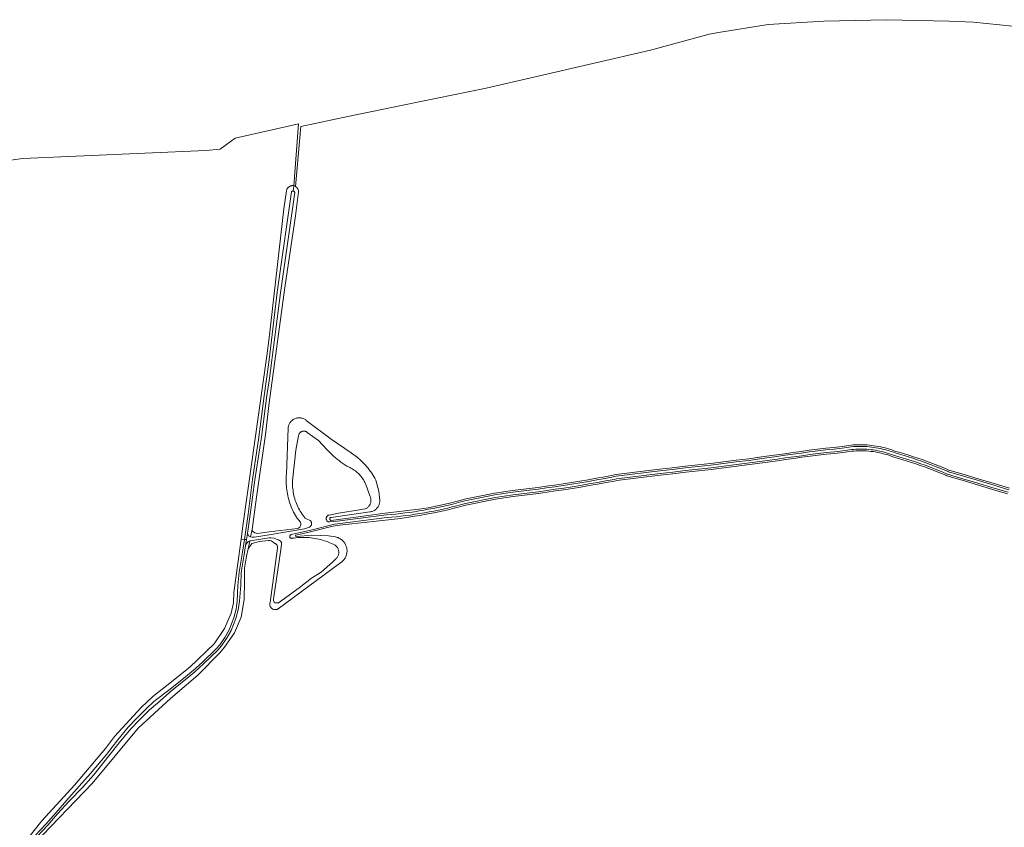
# Model space of a CAD drawing. Header units: metres. Extents: x 152610 to 160096, y 456114 to 462495.
# Tile 887 of 938: x 157925 to 158220, y 462071 to 462312. Entities that reach past the tile are written whole.
import ezdxf

# ---------------------------------------------------------------- set-up
doc = ezdxf.new("R2010")
doc.units = ezdxf.units.M
doc.header["$LTSCALE"] = 0.5
for name, color, linetype, lineweight in [('B-PV-GR-GRAS-GV', 251, 'CONTINUOUS', 13), ('B-PV-OG-TERREIN_OEVER-GV', 251, 'CONTINUOUS', 18), ('B-PV-OG-WATER_SLOOT-GV', 251, 'CONTINUOUS', 18)]:
    doc.layers.add(name, color=color, linetype=linetype, lineweight=lineweight)

msp = doc.modelspace()

# ---------------------------------------------------------------- linework, layer by layer
at = {"layer": 'B-PV-GR-GRAS-GV', "flags": 128}
for points in [[(158245.497, 462307.397), (158210.533, 462311.008), (158203.19, 462311.366), (158184.537, 462311.762), (158165.725, 462311.286), (158149.136, 462310.334), (158134.293, 462307.992), (158131.554, 462307.476), (158113.933, 462302.634), (158079.524, 462294.736), (158064.879, 462291.323), (158040.471, 462286.323), (158023.525, 462282.83), (158009.475, 462279.893), (158007.897, 462261.979), (158008.039, 462261.886), (158008.171, 462261.781), (158008.293, 462261.664), (158008.402, 462261.536), (158008.5, 462261.398), (158008.584, 462261.252), (158008.653, 462261.098), (158008.708, 462260.938), (158008.747, 462260.774), (158008.771, 462260.607), (158008.779, 462260.438), (158008.778, 462260.395), (158007.941, 462253.16), (158004.727, 462231.816), (158000, 462197.33), (157998.927, 462187.922), (157996.254, 462169.248), (157994.927, 462159.579), (157995.036, 462159.047), (157995.698, 462158.579), (157996.495, 462158.369), (158000, 462158.88), (158008.49, 462159.848), (158008.83, 462159.954), (158009.219, 462160.221), (158009.428, 462160.602), (158009.489, 462160.966), (158009.49, 462161.312), (158009.39, 462161.747), (158008.279, 462163.002), (158008.157, 462163.2), (158007.863, 462163.703), (158007.583, 462164.213), (158007.317, 462164.731), (158007.065, 462165.256), (158006.827, 462165.788), (158006.604, 462166.326), (158006.396, 462166.871), (158006.203, 462167.42), (158006.025, 462167.975), (158005.862, 462168.535), (158005.715, 462169.099), (158005.583, 462169.666), (158005.467, 462170.238), (158005.366, 462170.812), (158005.281, 462171.388), (158005.212, 462171.967), (158005.159, 462172.548), (158005.122, 462173.13), (158005.1, 462173.712), (158005.095, 462174.295), (158005.105, 462174.878), (158005.132, 462175.461), (158005.174, 462176.042), (158005.684, 462189.824), (158005.696, 462189.947), (158005.73, 462190.175), (158005.779, 462190.4), (158005.845, 462190.621), (158005.925, 462190.837), (158006.021, 462191.047), (158006.13, 462191.25), (158006.253, 462191.444), (158006.39, 462191.63), (158006.539, 462191.806), (158006.7, 462191.971), (158006.872, 462192.124), (158007.054, 462192.265), (158007.246, 462192.393), (158007.446, 462192.508), (158007.653, 462192.608), (158007.867, 462192.694), (158008.087, 462192.764), (158008.31, 462192.82), (158008.538, 462192.859), (158008.767, 462192.883), (158008.997, 462192.891), (158009.227, 462192.883), (158009.457, 462192.859), (158009.684, 462192.819), (158009.907, 462192.763), (158010.127, 462192.692), (158010.34, 462192.606), (158010.548, 462192.506), (158010.748, 462192.391), (158010.939, 462192.263), (158011.121, 462192.121), (158018.593, 462186.503), (158024.572, 462182.414), (158024.769, 462182.281), (158025.259, 462181.936), (158025.74, 462181.578), (158026.21, 462181.208), (158026.671, 462180.825), (158027.121, 462180.43), (158027.561, 462180.024), (158027.99, 462179.606), (158028.407, 462179.176), (158028.813, 462178.736), (158029.207, 462178.284), (158029.589, 462177.823), (158029.959, 462177.352), (158030.315, 462176.871), (158030.659, 462176.381), (158030.99, 462175.881), (158031.307, 462175.373), (158031.61, 462174.857), (158031.9, 462174.333), (158032.815, 462170.998), (158033.075, 462168.244), (158033.078, 462168.085), (158033.069, 462167.857), (158033.044, 462167.63), (158033.003, 462167.405), (158032.947, 462167.183), (158032.875, 462166.965), (158032.788, 462166.753), (158032.687, 462166.547), (158032.571, 462166.349), (158032.443, 462166.159), (158032.301, 462165.978), (158032.146, 462165.807), (158031.981, 462165.648), (158031.805, 462165.5), (158031.619, 462165.365), (158031.423, 462165.242), (158031.22, 462165.134), (158031.01, 462165.039), (158030.794, 462164.96), (158030.573, 462164.895), (158030.348, 462164.846), (158030.12, 462164.812), (158018.551, 462163.146), (158018.529, 462163.145), (158018.447, 462163.131), (158018.368, 462163.102), (158018.297, 462163.058), (158018.235, 462163.002), (158018.185, 462162.935), (158018.149, 462162.86), (158018.127, 462162.779), (158018.122, 462162.695), (158018.132, 462162.612), (158018.158, 462162.533), (158018.199, 462162.46), (158018.252, 462162.396), (158018.317, 462162.343), (158018.391, 462162.303), (158018.471, 462162.279), (158018.554, 462162.269), (158034.65, 462164.442), (158045.509, 462165.705), (158046.196, 462165.821), (158047.576, 462166.07), (158048.953, 462166.334), (158050.328, 462166.615), (158051.698, 462166.911), (158053.066, 462167.222), (158054.43, 462167.549), (158055.79, 462167.892), (158057.146, 462168.25), (158058.368, 462168.587), (158067.33, 462170.386), (158072.73, 462171.201), (158075.263, 462171.497), (158077.784, 462171.808), (158080.303, 462172.135), (158082.82, 462172.477), (158085.334, 462172.836), (158087.847, 462173.21), (158090.357, 462173.6), (158092.864, 462174.006), (158095.369, 462174.428), (158097.871, 462174.865), (158100.371, 462175.318), (158102.868, 462175.787), (158103.615, 462175.93), (158116.669, 462177.615), (158120.494, 462178.009), (158124.309, 462178.418), (158128.123, 462178.843), (158131.935, 462179.284), (158135.745, 462179.741), (158139.553, 462180.213), (158143.359, 462180.702), (158147.163, 462181.206), (158150.966, 462181.726), (158151.686, 462181.827), (158154.117, 462182.196), (158156.554, 462182.549), (158158.994, 462182.887), (158161.436, 462183.209), (158163.881, 462183.515), (158166.327, 462183.805), (158168.775, 462184.079), (158171.203, 462184.335), (158171.854, 462184.454), (158172.532, 462184.561), (158173.213, 462184.652), (158173.895, 462184.727), (158174.579, 462184.786), (158175.264, 462184.828), (158175.95, 462184.854), (158176.636, 462184.864), (158177.323, 462184.858), (158178.009, 462184.835), (158178.694, 462184.796), (158179.378, 462184.741), (158180.061, 462184.669), (158180.742, 462184.582), (158181.42, 462184.478), (158182.096, 462184.358), (158182.769, 462184.222), (158183.439, 462184.071), (158184.104, 462183.903), (158184.766, 462183.72), (158185.423, 462183.521), (158186.075, 462183.307), (158186.721, 462183.077), (158187.248, 462182.876), (158188.558, 462182.51), (158189.889, 462182.12), (158191.215, 462181.716), (158192.536, 462181.296), (158193.852, 462180.86), (158195.163, 462180.41), (158196.469, 462179.944), (158197.769, 462179.464), (158199.064, 462178.968), (158200.353, 462178.457), (158201.635, 462177.931), (158202.911, 462177.391), (158203.166, 462177.281), (158207.66, 462175.965), (158212.18, 462174.625), (158216.696, 462173.27), (158221.206, 462171.899)], [(157927.499, 462066.795), (157932.125, 462072.591), (157941.809, 462083.226), (157951.124, 462094.201), (157953.773, 462097.753), (157961.732, 462106.448), (157965.221, 462109.655), (157969.435, 462113.002), (157976.333, 462118.421), (157983.628, 462125.436), (157986.679, 462130.006), (157988.65, 462134.529), (157989.403, 462137.686), (157989.464, 462140.778), (157991.613, 462156.669), (157992.251, 462161.382), (157999.372, 462211.4), (158000, 462216.822), (158004.458, 462255.313), (158005.226, 462260.638), (158005.252, 462260.804), (158005.295, 462260.968), (158005.352, 462261.126), (158005.424, 462261.279), (158005.511, 462261.424), (158005.61, 462261.56), (158005.722, 462261.686), (158005.846, 462261.801), (158005.98, 462261.904), (158006.123, 462261.994), (158006.274, 462262.07), (158006.431, 462262.131), (158006.593, 462262.177), (158006.76, 462262.207), (158006.928, 462262.222), (158007.097, 462262.22), (158007.264, 462262.203), (158007.406, 462262.174), (158008.838, 462280.661), (158007.51, 462280.407), (158000, 462278.705), (157989.858, 462276.406), (157988.745, 462275.574), (157985.422, 462273.091), (157981.068, 462272.756), (157926.374, 462270.3), (157879.605, 462263.938)], [(158220.681, 462170.177), (158216.175, 462171.547), (158211.666, 462172.9), (158207.152, 462174.238), (158202.554, 462175.584), (158202.203, 462175.736), (158200.943, 462176.27), (158199.68, 462176.787), (158198.41, 462177.29), (158197.135, 462177.779), (158195.855, 462178.252), (158194.569, 462178.711), (158193.277, 462179.155), (158191.981, 462179.583), (158190.68, 462179.997), (158189.374, 462180.396), (158188.063, 462180.779), (158186.684, 462181.165), (158186.1, 462181.387), (158185.492, 462181.603), (158184.881, 462181.804), (158184.265, 462181.991), (158183.644, 462182.163), (158183.02, 462182.32), (158182.392, 462182.462), (158181.761, 462182.589), (158181.127, 462182.702), (158180.491, 462182.799), (158179.853, 462182.881), (158179.212, 462182.948), (158178.571, 462183), (158177.928, 462183.036), (158177.285, 462183.058), (158176.641, 462183.064), (158175.997, 462183.054), (158175.354, 462183.03), (158174.712, 462182.99), (158174.07, 462182.935), (158173.43, 462182.865), (158172.792, 462182.78), (158172.156, 462182.679), (158171.46, 462182.552), (158168.969, 462182.29), (158166.533, 462182.017), (158164.098, 462181.728), (158161.666, 462181.424), (158159.235, 462181.103), (158156.807, 462180.767), (158154.381, 462180.415), (158151.945, 462180.045), (158151.212, 462179.943), (158147.404, 462179.422), (158143.592, 462178.917), (158139.779, 462178.427), (158135.963, 462177.954), (158132.145, 462177.496), (158128.326, 462177.055), (158124.505, 462176.629), (158120.682, 462176.219), (158116.877, 462175.827), (158103.9, 462174.152), (158103.204, 462174.019), (158100.697, 462173.548), (158098.187, 462173.093), (158095.674, 462172.653), (158093.157, 462172.23), (158090.639, 462171.822), (158088.118, 462171.43), (158085.594, 462171.054), (158083.068, 462170.694), (158080.54, 462170.35), (158078.01, 462170.022), (158075.477, 462169.71), (158072.969, 462169.416), (158067.641, 462168.612), (158058.784, 462166.834), (158057.615, 462166.512), (158056.239, 462166.149), (158054.859, 462165.801), (158053.476, 462165.47), (158052.088, 462165.153), (158050.698, 462164.853), (158049.303, 462164.569), (158047.906, 462164.3), (158046.506, 462164.047), (158045.432, 462163.866), (158039.307, 462162.795), (158021.155, 462160.837), (158019.092, 462160.533), (158012.428, 462158.859), (158007.966, 462157.858), (158007.864, 462157.721), (158007.864, 462157.566), (158008.072, 462157.447), (158012.795, 462157.85), (158017.778, 462157.681), (158019.864, 462157.354), (158019.875, 462157.351), (158020.13, 462157.291), (158020.38, 462157.214), (158020.625, 462157.123), (158020.864, 462157.017), (158021.097, 462156.897), (158021.321, 462156.762), (158021.537, 462156.615), (158021.743, 462156.454), (158021.939, 462156.281), (158022.124, 462156.096), (158022.298, 462155.9), (158022.459, 462155.694), (158022.608, 462155.479), (158022.743, 462155.255), (158022.864, 462155.023), (158022.97, 462154.784), (158023.062, 462154.539), (158023.139, 462154.289), (158023.2, 462154.035), (158023.245, 462153.777), (158023.275, 462153.517), (158023.289, 462153.256), (158023.287, 462152.995), (158023.269, 462152.734), (158023.234, 462152.474), (158023.185, 462152.218), (158023.119, 462151.964), (158023.038, 462151.716), (158022.942, 462151.472), (158022.832, 462151.235), (158022.707, 462151.006), (158022.568, 462150.784), (158022.416, 462150.571), (158022.251, 462150.368), (158022.075, 462150.175), (158021.886, 462149.994), (158021.687, 462149.824), (158021.478, 462149.666), (158021.26, 462149.522), (158021.033, 462149.392), (158002.759, 462135.911), (158002.663, 462135.851), (158002.52, 462135.777), (158002.37, 462135.718), (158002.215, 462135.674), (158002.057, 462135.646), (158001.897, 462135.633), (158001.736, 462135.637), (158001.576, 462135.656), (158001.419, 462135.691), (158001.267, 462135.742), (158001.12, 462135.807), (158000.98, 462135.887), (158000.849, 462135.98), (158000.728, 462136.085), (158000.618, 462136.203), (158000.52, 462136.33), (158000.436, 462136.467), (158000.365, 462136.611), (158000.309, 462136.762), (158000.269, 462136.917), (158000.244, 462137.076), (158000.234, 462137.236), (158000.241, 462137.397), (158000.264, 462137.556), (158000.302, 462137.712), (158002.483, 462153.981), (158002.487, 462154.001), (158002.511, 462154.139), (158002.518, 462154.278), (158002.51, 462154.418), (158002.486, 462154.555), (158002.446, 462154.689), (158002.391, 462154.818), (158002.322, 462154.939), (158002.239, 462155.052), (158002.144, 462155.155), (158002.038, 462155.246), (158001.923, 462155.324), (158001.799, 462155.389), (158001.734, 462155.414), (158001.205, 462155.787), (158000.584, 462156.193), (158000.214, 462156.301), (158000, 462156.311), (157999.875, 462156.295), (157997.187, 462155.945), (157994.871, 462155.339), (157993.751, 462153.764), (157993.288, 462151.628), (157992.653, 462147.969), (157992.623, 462144.249), (157992.585, 462138.66), (157991.626, 462133.378), (157989.639, 462128.748), (157986.667, 462124.424), (157985.29, 462122.769), (157978.685, 462116.09), (157970.528, 462109.064), (157960.859, 462100.229), (157947.174, 462083.737), (157929.922, 462065.829)]]:
    msp.add_lwpolyline(points, dxfattribs=at)
at = {"layer": 'B-PV-OG-TERREIN_OEVER-GV', "flags": 128}
for points in [[(158007.097, 462262.22), (158006.928, 462262.222), (158006.76, 462262.207), (158006.593, 462262.177), (158006.431, 462262.131), (158006.274, 462262.07), (158006.123, 462261.994), (158005.98, 462261.904), (158005.846, 462261.801), (158005.722, 462261.686), (158005.61, 462261.56), (158005.511, 462261.424), (158005.424, 462261.279), (158005.352, 462261.126), (158005.295, 462260.968), (158005.252, 462260.804), (158005.226, 462260.638), (158004.458, 462255.313), (158000, 462216.822), (157999.372, 462211.4), (157992.251, 462161.382), (157991.613, 462156.669), (157992.65, 462156.603), (157993.736, 462164.105), (157995.061, 462174.45), (157996.99, 462187.083), (157998.55, 462199.485), (157999.656, 462207.296), (158000, 462210.197), (158002.452, 462230.445), (158006.668, 462260.389), (158006.7, 462260.432), (158006.767, 462260.498), (158006.843, 462260.552), (158006.928, 462260.593), (158007.019, 462260.619), (158007.112, 462260.628), (158007.206, 462260.622), (158007.247, 462260.613), (158007.406, 462262.174), (158007.264, 462262.203)], [(158007.43, 462262.169), (158007.406, 462262.174), (158007.247, 462260.613), (158007.298, 462260.6), (158007.384, 462260.563), (158007.463, 462260.512), (158007.532, 462260.448), (158007.59, 462260.374), (158007.633, 462260.291), (158007.663, 462260.201), (158003.447, 462230.257), (158000, 462203.971), (157999.334, 462199.604), (157997.729, 462187.154), (157995.777, 462174.399), (157994.33, 462164.024), (157993.506, 462158.328), (157993.813, 462157.696), (157994.288, 462157.439), (157994.493, 462157.399), (157994.927, 462159.579), (157996.254, 462169.248), (157998.927, 462187.922), (158000, 462197.33), (158004.727, 462231.816), (158007.941, 462253.16), (158008.778, 462260.395), (158008.779, 462260.438), (158008.771, 462260.607), (158008.747, 462260.774), (158008.708, 462260.938), (158008.653, 462261.098), (158008.584, 462261.252), (158008.5, 462261.398), (158008.402, 462261.536), (158008.293, 462261.664), (158008.171, 462261.781), (158008.039, 462261.886), (158007.897, 462261.979), (158007.748, 462262.057), (158007.591, 462262.121)]]:
    msp.add_lwpolyline(points, close=True, dxfattribs=at)
for points in [[(158221.206, 462171.899), (158216.696, 462173.27), (158212.18, 462174.625), (158207.66, 462175.965), (158203.166, 462177.281), (158202.911, 462177.391), (158201.635, 462177.931), (158200.353, 462178.457), (158199.064, 462178.968), (158197.769, 462179.464), (158196.469, 462179.944), (158195.163, 462180.41), (158193.852, 462180.86), (158192.536, 462181.296), (158191.215, 462181.716), (158189.889, 462182.12), (158188.558, 462182.51), (158187.248, 462182.876), (158186.721, 462183.077), (158186.075, 462183.307), (158185.423, 462183.521), (158184.766, 462183.72), (158184.104, 462183.903), (158183.439, 462184.071), (158182.769, 462184.222), (158182.096, 462184.358), (158181.42, 462184.478), (158180.742, 462184.582), (158180.061, 462184.669), (158179.378, 462184.741), (158178.694, 462184.796), (158178.009, 462184.835), (158177.323, 462184.858), (158176.636, 462184.864), (158175.95, 462184.854), (158175.264, 462184.828), (158174.579, 462184.786), (158173.895, 462184.727), (158173.213, 462184.652), (158172.532, 462184.561), (158171.854, 462184.454), (158171.203, 462184.335), (158168.775, 462184.079), (158166.327, 462183.805), (158163.881, 462183.515), (158161.436, 462183.209), (158158.994, 462182.887), (158156.554, 462182.549), (158154.117, 462182.196), (158151.686, 462181.827), (158150.966, 462181.726), (158147.163, 462181.206), (158143.359, 462180.702), (158139.553, 462180.213), (158135.745, 462179.741), (158131.935, 462179.284), (158128.123, 462178.843), (158124.309, 462178.418), (158120.494, 462178.009), (158116.669, 462177.615), (158103.615, 462175.93), (158102.868, 462175.787), (158100.371, 462175.318), (158097.871, 462174.865), (158095.369, 462174.428), (158092.864, 462174.006), (158090.357, 462173.6), (158087.847, 462173.21), (158085.334, 462172.836), (158082.82, 462172.477), (158080.303, 462172.135), (158077.784, 462171.808), (158075.263, 462171.497), (158072.73, 462171.201), (158067.33, 462170.386), (158058.368, 462168.587), (158057.146, 462168.25), (158055.79, 462167.892), (158054.43, 462167.549), (158053.066, 462167.222), (158051.698, 462166.911), (158050.328, 462166.615), (158048.953, 462166.334), (158047.576, 462166.07), (158046.196, 462165.821), (158045.509, 462165.705), (158034.65, 462164.442), (158018.554, 462162.269), (158018.471, 462162.279), (158018.391, 462162.303), (158018.317, 462162.343), (158018.252, 462162.396), (158018.199, 462162.46), (158018.158, 462162.533), (158018.132, 462162.612), (158018.122, 462162.695), (158018.127, 462162.779), (158018.149, 462162.86), (158018.185, 462162.935), (158018.235, 462163.002), (158018.297, 462163.058), (158018.368, 462163.102), (158018.447, 462163.131), (158018.529, 462163.145), (158018.551, 462163.146), (158030.12, 462164.812), (158030.348, 462164.846), (158030.573, 462164.895), (158030.794, 462164.96), (158031.01, 462165.039), (158031.22, 462165.134), (158031.423, 462165.242), (158031.619, 462165.365), (158031.805, 462165.5), (158031.981, 462165.648), (158032.146, 462165.807), (158032.301, 462165.978), (158032.443, 462166.159), (158032.571, 462166.349), (158032.687, 462166.547), (158032.788, 462166.753), (158032.875, 462166.965), (158032.947, 462167.183), (158033.003, 462167.405), (158033.044, 462167.63), (158033.069, 462167.857), (158033.078, 462168.085), (158033.075, 462168.244), (158032.815, 462170.998), (158031.9, 462174.333), (158031.61, 462174.857), (158031.307, 462175.373), (158030.99, 462175.881), (158030.659, 462176.381), (158030.315, 462176.871), (158029.959, 462177.352), (158029.589, 462177.823), (158029.207, 462178.284), (158028.813, 462178.736), (158028.407, 462179.176), (158027.99, 462179.606), (158027.561, 462180.024), (158027.121, 462180.43), (158026.671, 462180.825), (158026.21, 462181.208), (158025.74, 462181.578), (158025.259, 462181.936), (158024.769, 462182.281), (158024.572, 462182.414), (158018.593, 462186.503), (158011.121, 462192.121), (158010.939, 462192.263), (158010.748, 462192.391), (158010.548, 462192.506), (158010.34, 462192.606), (158010.127, 462192.692), (158009.907, 462192.763), (158009.684, 462192.819), (158009.457, 462192.859), (158009.227, 462192.883), (158008.997, 462192.891), (158008.767, 462192.883), (158008.538, 462192.859), (158008.31, 462192.82), (158008.087, 462192.764), (158007.867, 462192.694), (158007.653, 462192.608), (158007.446, 462192.508), (158007.246, 462192.393), (158007.054, 462192.265), (158006.872, 462192.124), (158006.7, 462191.971), (158006.539, 462191.806), (158006.39, 462191.63), (158006.253, 462191.444), (158006.13, 462191.25), (158006.021, 462191.047), (158005.925, 462190.837), (158005.845, 462190.621), (158005.779, 462190.4), (158005.73, 462190.175), (158005.696, 462189.947), (158005.684, 462189.824), (158005.174, 462176.042), (158005.132, 462175.461), (158005.105, 462174.878), (158005.095, 462174.295), (158005.1, 462173.712), (158005.122, 462173.13), (158005.159, 462172.548), (158005.212, 462171.967), (158005.281, 462171.388), (158005.366, 462170.812), (158005.467, 462170.238), (158005.583, 462169.666), (158005.715, 462169.099), (158005.862, 462168.535), (158006.025, 462167.975), (158006.203, 462167.42), (158006.396, 462166.871), (158006.604, 462166.326), (158006.827, 462165.788), (158007.065, 462165.256), (158007.317, 462164.731), (158007.583, 462164.213), (158007.863, 462163.703), (158008.157, 462163.2), (158008.279, 462163.002), (158009.39, 462161.747), (158009.49, 462161.312), (158009.489, 462160.966), (158009.428, 462160.602), (158009.219, 462160.221), (158008.83, 462159.954), (158008.49, 462159.848), (158000, 462158.88), (157996.495, 462158.369), (157995.698, 462158.579), (157995.036, 462159.047), (157994.927, 462159.579), (157994.493, 462157.399), (157994.985, 462157.303), (157995.649, 462157.3), (158000, 462157.981), (158010.547, 462159.706), (158012.089, 462160.256), (158012.206, 462160.326), (158012.314, 462160.41), (158012.411, 462160.505), (158012.497, 462160.612), (158012.569, 462160.727), (158012.628, 462160.851), (158012.672, 462160.98), (158012.7, 462161.114), (158012.712, 462161.25), (158012.709, 462161.386), (158012.689, 462161.521), (158012.654, 462161.653), (158012.604, 462161.78), (158012.539, 462161.9), (158012.46, 462162.012), (158012.369, 462162.114), (158012.267, 462162.204), (158012.251, 462162.216), (158011.382, 462162.674), (158010.794, 462162.948), (158010.473, 462163.344), (158010.165, 462163.75), (158009.869, 462164.166), (158009.587, 462164.59), (158009.318, 462165.023), (158009.063, 462165.465), (158008.822, 462165.914), (158008.596, 462166.371), (158008.383, 462166.834), (158008.186, 462167.304), (158008.003, 462167.78), (158007.835, 462168.261), (158007.682, 462168.747), (158007.545, 462169.238), (158007.423, 462169.733), (158007.317, 462170.232), (158007.226, 462170.734), (158007.152, 462171.238), (158007.093, 462171.744), (158007.05, 462172.252), (158007.023, 462172.761), (158007.012, 462173.271), (158007.016, 462173.781), (158007.037, 462174.29), (158007.074, 462174.798), (158007.091, 462174.978), (158008.046, 462183.284), (158008.789, 462187.503), (158008.813, 462187.661), (158008.853, 462187.814), (158008.907, 462187.964), (158008.977, 462188.106), (158009.061, 462188.242), (158009.157, 462188.368), (158009.266, 462188.483), (158009.386, 462188.587), (158009.516, 462188.679), (158009.654, 462188.757), (158009.8, 462188.821), (158009.951, 462188.87), (158010.106, 462188.903), (158010.264, 462188.921), (158010.423, 462188.922), (158010.581, 462188.908), (158010.737, 462188.878), (158010.889, 462188.832), (158011.036, 462188.771), (158011.176, 462188.696), (158011.308, 462188.607), (158011.412, 462188.522), (158014.808, 462186.088), (158017.225, 462183.418), (158017.72, 462182.911), (158018.226, 462182.414), (158018.744, 462181.929), (158019.272, 462181.456), (158019.81, 462180.995), (158020.359, 462180.547), (158020.918, 462180.111), (158021.487, 462179.687), (158022.065, 462179.277), (158022.652, 462178.879), (158023.248, 462178.495), (158023.372, 462178.417), (158023.741, 462178.262), (158024.104, 462178.092), (158024.459, 462177.908), (158024.807, 462177.71), (158025.146, 462177.498), (158025.477, 462177.273), (158025.799, 462177.034), (158026.111, 462176.783), (158026.412, 462176.52), (158026.703, 462176.245), (158026.982, 462175.958), (158027.25, 462175.661), (158027.506, 462175.352), (158027.749, 462175.035), (158027.979, 462174.707), (158028.196, 462174.371), (158028.4, 462174.026), (158028.589, 462173.674), (158028.764, 462173.314), (158028.77, 462173.302), (158030.08, 462169.631), (158030.179, 462169.446), (158030.262, 462169.253), (158030.332, 462169.056), (158030.385, 462168.853), (158030.424, 462168.647), (158030.446, 462168.438), (158030.453, 462168.229), (158030.443, 462168.02), (158030.417, 462167.812), (158030.376, 462167.606), (158030.319, 462167.404), (158030.247, 462167.207), (158030.16, 462167.017), (158030.059, 462166.833), (158029.944, 462166.658), (158029.817, 462166.492), (158029.676, 462166.336), (158029.525, 462166.191), (158029.363, 462166.058), (158029.191, 462165.938), (158029.01, 462165.832), (158028.822, 462165.74), (158028.692, 462165.686), (158027.068, 462165.452), (158020.761, 462164.479), (158017.953, 462163.854), (158017.828, 462163.829), (158017.706, 462163.788), (158017.591, 462163.733), (158017.483, 462163.663), (158017.385, 462163.581), (158017.297, 462163.487), (158017.222, 462163.383), (158017.161, 462163.27), (158017.114, 462163.151), (158017.082, 462163.027), (158017.066, 462162.899), (158017.066, 462162.771), (158017.082, 462162.644), (158017.114, 462162.519), (158017.161, 462162.4), (158017.222, 462162.287), (158017.297, 462162.183), (158017.384, 462162.089), (158017.483, 462162.007), (158017.59, 462161.937), (158017.706, 462161.882), (158017.827, 462161.841), (158017.953, 462161.815), (158018.081, 462161.806), (158018.186, 462161.81), (158020.351, 462162.064), (158035.112, 462163.897), (158036.515, 462164.02), (158037.916, 462164.159), (158039.316, 462164.314), (158040.714, 462164.485), (158042.109, 462164.672), (158043.503, 462164.875), (158044.894, 462165.094), (158046.282, 462165.328), (158047.668, 462165.578), (158049.051, 462165.844), (158050.43, 462166.125), (158051.807, 462166.423), (158053.18, 462166.735), (158054.549, 462167.064), (158055.915, 462167.408), (158057.276, 462167.767), (158058.483, 462168.1), (158067.416, 462169.893), (158072.796, 462170.705), (158075.322, 462171), (158077.846, 462171.312), (158080.369, 462171.639), (158082.889, 462171.982), (158085.406, 462172.341), (158087.922, 462172.716), (158090.435, 462173.106), (158092.946, 462173.513), (158095.454, 462173.935), (158097.959, 462174.373), (158100.462, 462174.826), (158102.961, 462175.296), (158103.694, 462175.437), (158116.727, 462177.119), (158120.546, 462177.512), (158124.363, 462177.921), (158128.179, 462178.346), (158131.993, 462178.788), (158135.806, 462179.245), (158139.616, 462179.717), (158143.424, 462180.206), (158147.23, 462180.711), (158151.034, 462181.231), (158151.758, 462181.332), (158154.19, 462181.701), (158156.624, 462182.054), (158159.061, 462182.391), (158161.5, 462182.713), (158163.941, 462183.019), (158166.384, 462183.308), (158168.829, 462183.582), (158171.275, 462183.84), (158171.938, 462183.961), (158172.605, 462184.066), (158173.273, 462184.156), (158173.944, 462184.229), (158174.616, 462184.287), (158175.289, 462184.328), (158175.963, 462184.354), (158176.638, 462184.364), (158177.312, 462184.358), (158177.986, 462184.335), (158178.66, 462184.297), (158179.332, 462184.243), (158180.003, 462184.172), (158180.672, 462184.087), (158181.339, 462183.984), (158182.003, 462183.867), (158182.665, 462183.733), (158183.322, 462183.584), (158183.977, 462183.42), (158184.627, 462183.24), (158185.272, 462183.044), (158185.913, 462182.833), (158186.549, 462182.608), (158187.092, 462182.401), (158188.421, 462182.029), (158189.746, 462181.641), (158191.066, 462181.238), (158192.382, 462180.82), (158193.692, 462180.387), (158194.998, 462179.938), (158196.298, 462179.474), (158197.593, 462178.995), (158198.882, 462178.502), (158200.166, 462177.993), (158201.443, 462177.47), (158202.714, 462176.931), (158202.996, 462176.81), (158207.519, 462175.485), (158212.037, 462174.146), (158216.551, 462172.791), (158221.06, 462171.421)], [(158220.827, 462170.655), (158216.32, 462172.025), (158211.809, 462173.379), (158207.293, 462174.718), (158202.724, 462176.056), (158202.4, 462176.196), (158201.135, 462176.731), (158199.867, 462177.251), (158198.592, 462177.756), (158197.311, 462178.247), (158196.025, 462178.722), (158194.734, 462179.183), (158193.437, 462179.628), (158192.135, 462180.059), (158190.828, 462180.474), (158189.517, 462180.875), (158188.201, 462181.26), (158186.841, 462181.641), (158186.273, 462181.857), (158185.654, 462182.076), (158185.031, 462182.281), (158184.404, 462182.471), (158183.772, 462182.646), (158183.136, 462182.806), (158182.497, 462182.951), (158181.854, 462183.081), (158181.209, 462183.195), (158180.561, 462183.294), (158179.911, 462183.378), (158179.258, 462183.446), (158178.605, 462183.499), (158177.951, 462183.536), (158177.295, 462183.558), (158176.64, 462183.564), (158175.984, 462183.554), (158175.329, 462183.529), (158174.675, 462183.489), (158174.021, 462183.433), (158173.37, 462183.361), (158172.72, 462183.275), (158172.073, 462183.172), (158171.389, 462183.047), (158168.915, 462182.787), (158166.476, 462182.514), (158164.038, 462182.224), (158161.602, 462181.919), (158159.168, 462181.599), (158156.737, 462181.262), (158154.307, 462180.91), (158151.873, 462180.54), (158151.144, 462180.439), (158147.337, 462179.918), (158143.527, 462179.413), (158139.716, 462178.924), (158135.902, 462178.45), (158132.087, 462177.993), (158128.27, 462177.552), (158124.451, 462177.126), (158120.63, 462176.716), (158116.819, 462176.324), (158103.821, 462174.646), (158103.11, 462174.51), (158100.607, 462174.04), (158098.099, 462173.585), (158095.589, 462173.146), (158093.076, 462172.723), (158090.56, 462172.316), (158088.042, 462171.925), (158085.522, 462171.549), (158082.999, 462171.19), (158080.474, 462170.846), (158077.947, 462170.518), (158075.418, 462170.206), (158072.902, 462169.912), (158067.555, 462169.105), (158058.668, 462167.321), (158057.484, 462166.995), (158056.114, 462166.633), (158054.74, 462166.287), (158053.362, 462165.956), (158051.98, 462165.642), (158050.595, 462165.343), (158049.206, 462165.059), (158047.815, 462164.792), (158046.42, 462164.54), (158045.022, 462164.304), (158043.622, 462164.084), (158042.22, 462163.88), (158040.815, 462163.692), (158039.409, 462163.52), (158038, 462163.364), (158036.59, 462163.223), (158035.197, 462163.101), (158020.447, 462161.269), (158019.574, 462161.167), (158012.451, 462159.326), (158006.646, 462158.026), (158006.553, 462158.006), (158006.466, 462157.972), (158006.385, 462157.923), (158006.314, 462157.861), (158006.255, 462157.788), (158006.208, 462157.706), (158006.176, 462157.617), (158006.16, 462157.525), (158006.159, 462157.43), (158006.174, 462157.337), (158006.205, 462157.248), (158006.251, 462157.166), (158006.309, 462157.092), (158006.38, 462157.029), (158006.459, 462156.979), (158006.547, 462156.943), (158006.639, 462156.923), (158006.733, 462156.918), (158006.807, 462156.926), (158007.377, 462157.011), (158007.95, 462157.081), (158008.524, 462157.135), (158009.099, 462157.172), (158009.675, 462157.194), (158010.252, 462157.2), (158010.828, 462157.19), (158011.404, 462157.164), (158011.979, 462157.122), (158012.553, 462157.064), (158013.125, 462156.99), (158013.694, 462156.9), (158014.261, 462156.795), (158014.825, 462156.674), (158015.385, 462156.537), (158015.941, 462156.385), (158016.493, 462156.217), (158017.04, 462156.034), (158017.581, 462155.836), (158018.117, 462155.623), (158018.647, 462155.396), (158019.17, 462155.153), (158019.177, 462155.15), (158019.364, 462155.069), (158019.544, 462154.973), (158019.716, 462154.863), (158019.88, 462154.74), (158020.033, 462154.605), (158020.175, 462154.458), (158020.305, 462154.3), (158020.422, 462154.133), (158020.526, 462153.957), (158020.616, 462153.774), (158020.691, 462153.584), (158020.751, 462153.389), (158020.796, 462153.189), (158020.825, 462152.987), (158020.838, 462152.783), (158020.835, 462152.579), (158020.816, 462152.376), (158020.781, 462152.174), (158020.731, 462151.976), (158020.665, 462151.783), (158020.584, 462151.595), (158020.489, 462151.415), (158020.38, 462151.242), (158020.258, 462151.078), (158020.124, 462150.924), (158019.977, 462150.782), (158019.969, 462150.775), (158019.092, 462149.909), (158015.554, 462146.785), (158012.67, 462145.065), (158008.99, 462142.149), (158002.834, 462137.676), (158001.851, 462137.657), (158001.539, 462137.844), (158001.414, 462138.044), (158001.333, 462138.347), (158001.3, 462138.901), (158001.375, 462139.481), (158003.435, 462152.915), (158003.619, 462154.257), (158003.749, 462155.14), (158003.763, 462155.269), (158003.76, 462155.4), (158003.742, 462155.529), (158003.708, 462155.654), (158003.659, 462155.775), (158003.596, 462155.889), (158003.519, 462155.994), (158003.43, 462156.089), (158003.33, 462156.172), (158003.275, 462156.208), (158003.161, 462156.27), (158002.83, 462156.45), (158002.46, 462156.617), (158001.504, 462156.928), (158000.536, 462157.095), (158000, 462157.102), (157994.338, 462156.155), (157994.223, 462156.108), (157993.751, 462153.764), (157994.871, 462155.339), (157997.187, 462155.945), (157999.875, 462156.295), (158000, 462156.311), (158000.214, 462156.301), (158000.584, 462156.193), (158001.205, 462155.787), (158001.734, 462155.414), (158001.799, 462155.389), (158001.923, 462155.324), (158002.038, 462155.246), (158002.144, 462155.155), (158002.239, 462155.052), (158002.322, 462154.939), (158002.391, 462154.818), (158002.446, 462154.689), (158002.486, 462154.555), (158002.51, 462154.418), (158002.518, 462154.278), (158002.511, 462154.139), (158002.487, 462154.001), (158002.483, 462153.981), (158000.302, 462137.712), (158000.264, 462137.556), (158000.241, 462137.397), (158000.234, 462137.236), (158000.244, 462137.076), (158000.269, 462136.917), (158000.309, 462136.762), (158000.365, 462136.611), (158000.436, 462136.467), (158000.52, 462136.33), (158000.618, 462136.203), (158000.728, 462136.085), (158000.849, 462135.98), (158000.98, 462135.887), (158001.12, 462135.807), (158001.267, 462135.742), (158001.419, 462135.691), (158001.576, 462135.656), (158001.736, 462135.637), (158001.897, 462135.633), (158002.057, 462135.646), (158002.215, 462135.674), (158002.37, 462135.718), (158002.52, 462135.777), (158002.663, 462135.851), (158002.759, 462135.911), (158021.033, 462149.392), (158021.26, 462149.522), (158021.478, 462149.666), (158021.687, 462149.824), (158021.886, 462149.994), (158022.075, 462150.175), (158022.251, 462150.368), (158022.416, 462150.571), (158022.568, 462150.784), (158022.707, 462151.006), (158022.832, 462151.235), (158022.942, 462151.472), (158023.038, 462151.716), (158023.119, 462151.964), (158023.185, 462152.218), (158023.234, 462152.474), (158023.269, 462152.734), (158023.287, 462152.995), (158023.289, 462153.256), (158023.275, 462153.517), (158023.245, 462153.777), (158023.2, 462154.035), (158023.139, 462154.289), (158023.062, 462154.539), (158022.97, 462154.784), (158022.864, 462155.023), (158022.743, 462155.255), (158022.608, 462155.479), (158022.459, 462155.694), (158022.298, 462155.9), (158022.124, 462156.096), (158021.939, 462156.281), (158021.743, 462156.454), (158021.537, 462156.615), (158021.321, 462156.762), (158021.097, 462156.897), (158020.864, 462157.017), (158020.625, 462157.123), (158020.38, 462157.214), (158020.13, 462157.291), (158019.875, 462157.351), (158019.864, 462157.354), (158017.778, 462157.681), (158012.795, 462157.85), (158008.072, 462157.447), (158007.864, 462157.566), (158007.864, 462157.721), (158007.966, 462157.858), (158012.428, 462158.859), (158019.092, 462160.533), (158021.155, 462160.837), (158039.307, 462162.795), (158045.432, 462163.866), (158046.506, 462164.047), (158047.906, 462164.3), (158049.303, 462164.569), (158050.698, 462164.853), (158052.088, 462165.153), (158053.476, 462165.47), (158054.859, 462165.801), (158056.239, 462166.149), (158057.615, 462166.512), (158058.784, 462166.834), (158067.641, 462168.612), (158072.969, 462169.416), (158075.477, 462169.71), (158078.01, 462170.022), (158080.54, 462170.35), (158083.068, 462170.694), (158085.594, 462171.054), (158088.118, 462171.43), (158090.639, 462171.822), (158093.157, 462172.23), (158095.674, 462172.653), (158098.187, 462173.093), (158100.697, 462173.548), (158103.204, 462174.019), (158103.9, 462174.152), (158116.877, 462175.827), (158120.682, 462176.219), (158124.505, 462176.629), (158128.326, 462177.055), (158132.145, 462177.496), (158135.963, 462177.954), (158139.779, 462178.427), (158143.592, 462178.917), (158147.404, 462179.422), (158151.212, 462179.943), (158151.945, 462180.045), (158154.381, 462180.415), (158156.807, 462180.767), (158159.235, 462181.103), (158161.666, 462181.424), (158164.098, 462181.728), (158166.533, 462182.017), (158168.969, 462182.29), (158171.46, 462182.552), (158172.156, 462182.679), (158172.792, 462182.78), (158173.43, 462182.865), (158174.07, 462182.935), (158174.712, 462182.99), (158175.354, 462183.03), (158175.997, 462183.054), (158176.641, 462183.064), (158177.285, 462183.058), (158177.928, 462183.036), (158178.571, 462183), (158179.212, 462182.948), (158179.853, 462182.881), (158180.491, 462182.799), (158181.127, 462182.702), (158181.761, 462182.589), (158182.392, 462182.462), (158183.02, 462182.32), (158183.644, 462182.163), (158184.265, 462181.991), (158184.881, 462181.804), (158185.492, 462181.603), (158186.1, 462181.387), (158186.684, 462181.165), (158188.063, 462180.779), (158189.374, 462180.396), (158190.68, 462179.997), (158191.981, 462179.583), (158193.277, 462179.155), (158194.569, 462178.711), (158195.855, 462178.252), (158197.135, 462177.779), (158198.41, 462177.29), (158199.68, 462176.787), (158200.943, 462176.27), (158202.203, 462175.736), (158202.554, 462175.584), (158207.152, 462174.238), (158211.666, 462172.9), (158216.175, 462171.547), (158220.681, 462170.177)], [(157928.576, 462066.635), (157933.247, 462071.585), (157936.373, 462075.038), (157939.451, 462078.656), (157943.256, 462082.901), (157946.671, 462086.705), (157951.423, 462092.385), (157954.778, 462096.723), (157957.892, 462100.499), (157960.321, 462103.07), (157963.29, 462106.026), (157965.571, 462108.168), (157970.423, 462111.91), (157975.044, 462115.52), (157977.433, 462117.514), (157979.973, 462119.849), (157984.209, 462123.948), (157985.268, 462125.15), (157986.81, 462127.313), (157988.086, 462129.61), (157989.486, 462133.217), (157990.183, 462135.727), (157990.438, 462138.183), (157990.687, 462142.854), (157991.111, 462146.819), (157992.094, 462152.759), (157992.65, 462156.603), (157991.613, 462156.669), (157989.464, 462140.778), (157989.403, 462137.686), (157988.65, 462134.529), (157986.679, 462130.006), (157983.628, 462125.436), (157976.333, 462118.421), (157969.435, 462113.002), (157965.221, 462109.655), (157961.732, 462106.448), (157953.773, 462097.753), (157951.124, 462094.201), (157941.809, 462083.226), (157932.125, 462072.591), (157927.499, 462066.795)], [(157929.922, 462065.829), (157947.174, 462083.737), (157960.859, 462100.229), (157970.528, 462109.064), (157978.685, 462116.09), (157985.29, 462122.769), (157986.667, 462124.424), (157989.639, 462128.748), (157991.626, 462133.378), (157992.585, 462138.66), (157992.623, 462144.249), (157992.653, 462147.969), (157993.288, 462151.628), (157993.751, 462153.764), (157994.223, 462156.108), (157993.772, 462155.925), (157993.539, 462155.693), (157993.372, 462155.429), (157992.99, 462154.758), (157992.687, 462152.667), (157991.706, 462146.738), (157991.518, 462142.915), (157991.18, 462138.136), (157990.775, 462135.615), (157990.056, 462133.028), (157988.631, 462129.355), (157987.318, 462126.992), (157985.739, 462124.777), (157984.644, 462123.534), (157980.385, 462119.413), (157977.828, 462117.062), (157975.421, 462115.054), (157971.079, 462111.545), (157966.647, 462107.751), (157964.15, 462105.626), (157961.161, 462102.649), (157958.807, 462100.1), (157955.59, 462096.369), (157952.167, 462092.007), (157947.622, 462086.343), (157944.256, 462082.575), (157940.236, 462078.459), (157936.824, 462074.643), (157933.887, 462071.255), (157929.026, 462066.084)]]:
    msp.add_lwpolyline(points, dxfattribs=at)
at = {"layer": 'B-PV-OG-WATER_SLOOT-GV', "flags": 128}
msp.add_lwpolyline([(158007.206, 462260.622), (158007.112, 462260.628), (158007.019, 462260.619), (158006.928, 462260.593), (158006.843, 462260.552), (158006.767, 462260.498), (158006.7, 462260.432), (158006.668, 462260.389), (158002.452, 462230.445), (158000, 462210.197), (157999.656, 462207.296), (157998.55, 462199.485), (157996.99, 462187.083), (157995.061, 462174.45), (157993.736, 462164.105), (157992.65, 462156.603), (157993.25, 462156.557), (157993.506, 462158.328), (157994.33, 462164.024), (157995.777, 462174.399), (157997.729, 462187.154), (157999.334, 462199.604), (158000, 462203.971), (158003.447, 462230.257), (158007.663, 462260.201), (158007.633, 462260.291), (158007.59, 462260.374), (158007.532, 462260.448), (158007.463, 462260.512), (158007.384, 462260.563), (158007.298, 462260.6), (158007.247, 462260.613)], close=True, dxfattribs=at)
for points in [[(158221.06, 462171.421), (158216.551, 462172.791), (158212.037, 462174.146), (158207.519, 462175.485), (158202.996, 462176.81), (158202.714, 462176.931), (158201.443, 462177.47), (158200.166, 462177.993), (158198.882, 462178.502), (158197.593, 462178.995), (158196.298, 462179.474), (158194.998, 462179.938), (158193.692, 462180.387), (158192.382, 462180.82), (158191.066, 462181.238), (158189.746, 462181.641), (158188.421, 462182.029), (158187.092, 462182.401), (158186.549, 462182.608), (158185.913, 462182.833), (158185.272, 462183.044), (158184.627, 462183.24), (158183.977, 462183.42), (158183.322, 462183.584), (158182.665, 462183.733), (158182.003, 462183.867), (158181.339, 462183.984), (158180.672, 462184.087), (158180.003, 462184.172), (158179.332, 462184.243), (158178.66, 462184.297), (158177.986, 462184.335), (158177.312, 462184.358), (158176.638, 462184.364), (158175.963, 462184.354), (158175.289, 462184.328), (158174.616, 462184.287), (158173.944, 462184.229), (158173.273, 462184.156), (158172.605, 462184.066), (158171.938, 462183.961), (158171.275, 462183.84), (158168.829, 462183.582), (158166.384, 462183.308), (158163.941, 462183.019), (158161.5, 462182.713), (158159.061, 462182.391), (158156.624, 462182.054), (158154.19, 462181.701), (158151.758, 462181.332), (158151.034, 462181.231), (158147.23, 462180.711), (158143.424, 462180.206), (158139.616, 462179.717), (158135.806, 462179.245), (158131.993, 462178.788), (158128.179, 462178.346), (158124.363, 462177.921), (158120.546, 462177.512), (158116.727, 462177.119), (158103.694, 462175.437), (158102.961, 462175.296), (158100.462, 462174.826), (158097.959, 462174.373), (158095.454, 462173.935), (158092.946, 462173.513), (158090.435, 462173.106), (158087.922, 462172.716), (158085.406, 462172.341), (158082.889, 462171.982), (158080.369, 462171.639), (158077.846, 462171.312), (158075.322, 462171), (158072.796, 462170.705), (158067.416, 462169.893), (158058.483, 462168.1), (158057.276, 462167.767), (158055.915, 462167.408), (158054.549, 462167.064), (158053.18, 462166.735), (158051.807, 462166.423), (158050.43, 462166.125), (158049.051, 462165.844), (158047.668, 462165.578), (158046.282, 462165.328), (158044.894, 462165.094), (158043.503, 462164.875), (158042.109, 462164.672), (158040.714, 462164.485), (158039.316, 462164.314), (158037.916, 462164.159), (158036.515, 462164.02), (158035.112, 462163.897), (158020.351, 462162.064), (158018.186, 462161.81), (158018.081, 462161.806), (158017.953, 462161.815), (158017.827, 462161.841), (158017.706, 462161.882), (158017.59, 462161.937), (158017.483, 462162.007), (158017.384, 462162.089), (158017.297, 462162.183), (158017.222, 462162.287), (158017.161, 462162.4), (158017.114, 462162.519), (158017.082, 462162.644), (158017.066, 462162.771), (158017.066, 462162.899), (158017.082, 462163.027), (158017.114, 462163.151), (158017.161, 462163.27), (158017.222, 462163.383), (158017.297, 462163.487), (158017.385, 462163.581), (158017.483, 462163.663), (158017.591, 462163.733), (158017.706, 462163.788), (158017.828, 462163.829), (158017.953, 462163.854), (158020.761, 462164.479), (158027.068, 462165.452), (158028.692, 462165.686), (158028.822, 462165.74), (158029.01, 462165.832), (158029.191, 462165.938), (158029.363, 462166.058), (158029.525, 462166.191), (158029.676, 462166.336), (158029.817, 462166.492), (158029.944, 462166.658), (158030.059, 462166.833), (158030.16, 462167.017), (158030.247, 462167.207), (158030.319, 462167.404), (158030.376, 462167.606), (158030.417, 462167.812), (158030.443, 462168.02), (158030.453, 462168.229), (158030.446, 462168.438), (158030.424, 462168.647), (158030.385, 462168.853), (158030.332, 462169.056), (158030.262, 462169.253), (158030.179, 462169.446), (158030.08, 462169.631), (158028.77, 462173.302), (158028.764, 462173.314), (158028.589, 462173.674), (158028.4, 462174.026), (158028.196, 462174.371), (158027.979, 462174.707), (158027.749, 462175.035), (158027.506, 462175.352), (158027.25, 462175.661), (158026.982, 462175.958), (158026.703, 462176.245), (158026.412, 462176.52), (158026.111, 462176.783), (158025.799, 462177.034), (158025.477, 462177.273), (158025.146, 462177.498), (158024.807, 462177.71), (158024.459, 462177.908), (158024.104, 462178.092), (158023.741, 462178.262), (158023.372, 462178.417), (158023.248, 462178.495), (158022.652, 462178.879), (158022.065, 462179.277), (158021.487, 462179.687), (158020.918, 462180.111), (158020.359, 462180.547), (158019.81, 462180.995), (158019.272, 462181.456), (158018.744, 462181.929), (158018.226, 462182.414), (158017.72, 462182.911), (158017.225, 462183.418), (158014.808, 462186.088), (158011.412, 462188.522), (158011.308, 462188.607), (158011.176, 462188.696), (158011.036, 462188.771), (158010.889, 462188.832), (158010.737, 462188.878), (158010.581, 462188.908), (158010.423, 462188.922), (158010.264, 462188.921), (158010.106, 462188.903), (158009.951, 462188.87), (158009.8, 462188.821), (158009.654, 462188.757), (158009.516, 462188.679), (158009.386, 462188.587), (158009.266, 462188.483), (158009.157, 462188.368), (158009.061, 462188.242), (158008.977, 462188.106), (158008.907, 462187.964), (158008.853, 462187.814), (158008.813, 462187.661), (158008.789, 462187.503), (158008.046, 462183.284), (158007.091, 462174.978), (158007.074, 462174.798), (158007.037, 462174.29), (158007.016, 462173.781), (158007.012, 462173.271), (158007.023, 462172.761), (158007.05, 462172.252), (158007.093, 462171.744), (158007.152, 462171.238), (158007.226, 462170.734), (158007.317, 462170.232), (158007.423, 462169.733), (158007.545, 462169.238), (158007.682, 462168.747), (158007.835, 462168.261), (158008.003, 462167.78), (158008.186, 462167.304), (158008.383, 462166.834), (158008.596, 462166.371), (158008.822, 462165.914), (158009.063, 462165.465), (158009.318, 462165.023), (158009.587, 462164.59), (158009.869, 462164.166), (158010.165, 462163.75), (158010.473, 462163.344), (158010.794, 462162.948), (158011.382, 462162.674), (158012.251, 462162.216), (158012.267, 462162.204), (158012.369, 462162.114), (158012.46, 462162.012), (158012.539, 462161.9), (158012.604, 462161.78), (158012.654, 462161.653), (158012.689, 462161.521), (158012.709, 462161.386), (158012.712, 462161.25), (158012.7, 462161.114), (158012.672, 462160.98), (158012.628, 462160.851), (158012.569, 462160.727), (158012.497, 462160.612), (158012.411, 462160.505), (158012.314, 462160.41), (158012.206, 462160.326), (158012.089, 462160.256), (158010.547, 462159.706), (158000, 462157.981), (157995.649, 462157.3), (157994.985, 462157.303), (157994.493, 462157.399), (157994.288, 462157.439), (157993.813, 462157.696), (157993.506, 462158.328), (157993.25, 462156.557), (157992.99, 462154.758), (157993.372, 462155.429), (157993.539, 462155.693), (157993.772, 462155.925), (157994.223, 462156.108), (157994.338, 462156.155), (158000, 462157.102), (158000.536, 462157.095), (158001.504, 462156.928), (158002.46, 462156.617), (158002.83, 462156.45), (158003.161, 462156.27), (158003.275, 462156.208), (158003.33, 462156.172), (158003.43, 462156.089), (158003.519, 462155.994), (158003.596, 462155.889), (158003.659, 462155.775), (158003.708, 462155.654), (158003.742, 462155.529), (158003.76, 462155.4), (158003.763, 462155.269), (158003.749, 462155.14), (158003.619, 462154.257), (158003.435, 462152.915), (158001.375, 462139.481), (158001.3, 462138.901), (158001.333, 462138.347), (158001.414, 462138.044), (158001.539, 462137.844), (158001.851, 462137.657), (158002.834, 462137.676), (158008.99, 462142.149), (158012.67, 462145.065), (158015.554, 462146.785), (158019.092, 462149.909), (158019.969, 462150.775), (158019.977, 462150.782), (158020.124, 462150.924), (158020.258, 462151.078), (158020.38, 462151.242), (158020.489, 462151.415), (158020.584, 462151.595), (158020.665, 462151.783), (158020.731, 462151.976), (158020.781, 462152.174), (158020.816, 462152.376), (158020.835, 462152.579), (158020.838, 462152.783), (158020.825, 462152.987), (158020.796, 462153.189), (158020.751, 462153.389), (158020.691, 462153.584), (158020.616, 462153.774), (158020.526, 462153.957), (158020.422, 462154.133), (158020.305, 462154.3), (158020.175, 462154.458), (158020.033, 462154.605), (158019.88, 462154.74), (158019.716, 462154.863), (158019.544, 462154.973), (158019.364, 462155.069), (158019.177, 462155.15), (158019.17, 462155.153), (158018.647, 462155.396), (158018.117, 462155.623), (158017.581, 462155.836), (158017.04, 462156.034), (158016.493, 462156.217), (158015.941, 462156.385), (158015.385, 462156.537), (158014.825, 462156.674), (158014.261, 462156.795), (158013.694, 462156.9), (158013.125, 462156.99), (158012.553, 462157.064), (158011.979, 462157.122), (158011.404, 462157.164), (158010.828, 462157.19), (158010.252, 462157.2), (158009.675, 462157.194), (158009.099, 462157.172), (158008.524, 462157.135), (158007.95, 462157.081), (158007.377, 462157.011), (158006.807, 462156.926), (158006.733, 462156.918), (158006.639, 462156.923), (158006.547, 462156.943), (158006.459, 462156.979), (158006.38, 462157.029), (158006.309, 462157.092), (158006.251, 462157.166), (158006.205, 462157.248), (158006.174, 462157.337), (158006.159, 462157.43), (158006.16, 462157.525), (158006.176, 462157.617), (158006.208, 462157.706), (158006.255, 462157.788), (158006.314, 462157.861), (158006.385, 462157.923), (158006.466, 462157.972), (158006.553, 462158.006), (158006.646, 462158.026), (158012.451, 462159.326), (158019.574, 462161.167), (158020.447, 462161.269), (158035.197, 462163.101), (158036.59, 462163.223), (158038, 462163.364), (158039.409, 462163.52), (158040.815, 462163.692), (158042.22, 462163.88), (158043.622, 462164.084), (158045.022, 462164.304), (158046.42, 462164.54), (158047.815, 462164.792), (158049.206, 462165.059), (158050.595, 462165.343), (158051.98, 462165.642), (158053.362, 462165.956), (158054.74, 462166.287), (158056.114, 462166.633), (158057.484, 462166.995), (158058.668, 462167.321), (158067.555, 462169.105), (158072.902, 462169.912), (158075.418, 462170.206), (158077.947, 462170.518), (158080.474, 462170.846), (158082.999, 462171.19), (158085.522, 462171.549), (158088.042, 462171.925), (158090.56, 462172.316), (158093.076, 462172.723), (158095.589, 462173.146), (158098.099, 462173.585), (158100.607, 462174.04), (158103.11, 462174.51), (158103.821, 462174.646), (158116.819, 462176.324), (158120.63, 462176.716), (158124.451, 462177.126), (158128.27, 462177.552), (158132.087, 462177.993), (158135.902, 462178.45), (158139.716, 462178.924), (158143.527, 462179.413), (158147.337, 462179.918), (158151.144, 462180.439), (158151.873, 462180.54), (158154.307, 462180.91), (158156.737, 462181.262), (158159.168, 462181.599), (158161.602, 462181.919), (158164.038, 462182.224), (158166.476, 462182.514), (158168.915, 462182.787), (158171.389, 462183.047), (158172.073, 462183.172), (158172.72, 462183.275), (158173.37, 462183.361), (158174.021, 462183.433), (158174.675, 462183.489), (158175.329, 462183.529), (158175.984, 462183.554), (158176.64, 462183.564), (158177.295, 462183.558), (158177.951, 462183.536), (158178.605, 462183.499), (158179.258, 462183.446), (158179.911, 462183.378), (158180.561, 462183.294), (158181.209, 462183.195), (158181.854, 462183.081), (158182.497, 462182.951), (158183.136, 462182.806), (158183.772, 462182.646), (158184.404, 462182.471), (158185.031, 462182.281), (158185.654, 462182.076), (158186.273, 462181.857), (158186.841, 462181.641), (158188.201, 462181.26), (158189.517, 462180.875), (158190.828, 462180.474), (158192.135, 462180.059), (158193.437, 462179.628), (158194.734, 462179.183), (158196.025, 462178.722), (158197.311, 462178.247), (158198.592, 462177.756), (158199.867, 462177.251), (158201.135, 462176.731), (158202.4, 462176.196), (158202.724, 462176.056), (158207.293, 462174.718), (158211.809, 462173.379), (158216.32, 462172.025), (158220.827, 462170.655)], [(157929.026, 462066.084), (157933.887, 462071.255), (157936.824, 462074.643), (157940.236, 462078.459), (157944.256, 462082.575), (157947.622, 462086.343), (157952.167, 462092.007), (157955.59, 462096.369), (157958.807, 462100.1), (157961.161, 462102.649), (157964.15, 462105.626), (157966.647, 462107.751), (157971.079, 462111.545), (157975.421, 462115.054), (157977.828, 462117.062), (157980.385, 462119.413), (157984.644, 462123.534), (157985.739, 462124.777), (157987.318, 462126.992), (157988.631, 462129.355), (157990.056, 462133.028), (157990.775, 462135.615), (157991.18, 462138.136), (157991.518, 462142.915), (157991.706, 462146.738), (157992.687, 462152.667), (157992.99, 462154.758), (157993.25, 462156.557), (157992.65, 462156.603), (157992.094, 462152.759), (157991.111, 462146.819), (157990.687, 462142.854), (157990.438, 462138.183), (157990.183, 462135.727), (157989.486, 462133.217), (157988.086, 462129.61), (157986.81, 462127.313), (157985.268, 462125.15), (157984.209, 462123.948), (157979.973, 462119.849), (157977.433, 462117.514), (157975.044, 462115.52), (157970.423, 462111.91), (157965.571, 462108.168), (157963.29, 462106.026), (157960.321, 462103.07), (157957.892, 462100.499), (157954.778, 462096.723), (157951.423, 462092.385), (157946.671, 462086.705), (157943.256, 462082.901), (157939.451, 462078.656), (157936.373, 462075.038), (157933.247, 462071.585), (157928.576, 462066.635)]]:
    msp.add_lwpolyline(points, dxfattribs=at)

doc.saveas('drawing.dxf')
